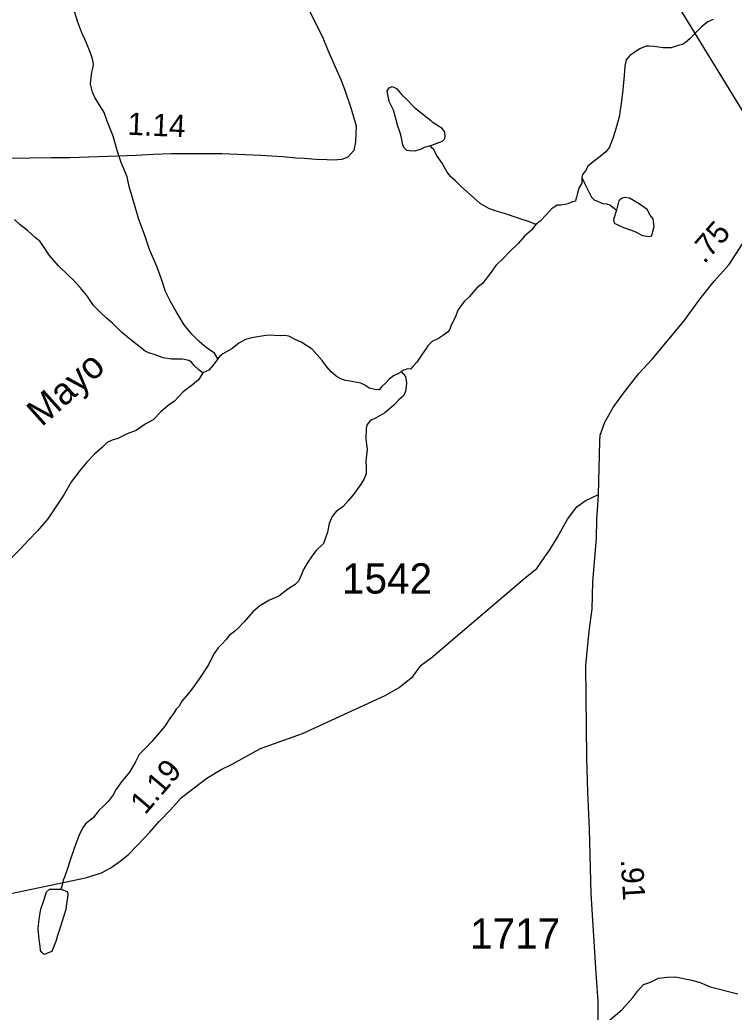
# Model space of a CAD drawing. Extents: x 1950930 to 2061844, y 904556 to 1017002.
# Drawn here: x 2027382 to 2031390, y 955262 to 960832 of the extents above; entities that cross this region are included whole.
import ezdxf

# ---------------------------------------------------------------- set-up
doc = ezdxf.new("R2010")
doc.units = 0
for name, color, linetype in [('Exist Hydrographic Creek Single Shore', 7, 'Continuous'), ('Exist Hydrographic Creek Single Shore Label', 7, 'Continuous'), ('Exist Hydrographic Misc Water Feature', 7, 'Continuous'), ('Exist Road Primary US Structure Standard Bridge CELL', 7, 'Continuous'), ('Exist Road Secondary Type 51 Attributed', 7, 'Continuous'), ('Exist Road Secondary Type 51 Number Label', 7, 'Continuous'), ('Exist Utilities Electrical Transmission Line', 7, 'Continuous')]:
    doc.layers.add(name, color=color, linetype=linetype)

msp = doc.modelspace()

# ---------------------------------------------------------------- linework, layer by layer
at = {"layer": 'Exist Hydrographic Creek Single Shore'}
for points in [[(2031273, 960833.2), (2031242.9, 960821.4), (2031206.9, 960793.2), (2031169, 960755.3), (2031141.2, 960725), (2031117.1, 960705.2), (2031101.1, 960693), (2031077, 960687.3), (2031037.1, 960675), (2030993.1, 960674.9), (2030941.1, 960682.9), (2030913.2, 960683.1), (2030897.1, 960683.2), (2030865, 960671), (2030847.1, 960658.9), (2030827.1, 960646.9), (2030805.1, 960630.9), (2030785.3, 960607), (2030777.3, 960571.1), (2030773.3, 960519), (2030765.4, 960438.8), (2030757.2, 960362.8), (2030745.5, 960286.9), (2030727.3, 960219), (2030711.3, 960170.8), (2030695.3, 960128.8), (2030691.4, 960116.7), (2030669.6, 960090.9), (2030639.5, 960065), (2030607.5, 960040.7), (2030571.5, 960012.9), (2030555.5, 959984.7), (2030539.6, 959962.7), (2030535.6, 959946.7)], [(2030535.6, 959946.7), (2030535.6, 959914.9), (2030519.6, 959886.6), (2030511.5, 959858.9), (2030505.5, 959836.7), (2030501.6, 959824.7), (2030499.8, 959814.8), (2030483.6, 959810.6), (2030457.7, 959798.7), (2030441.6, 959794.7), (2030417.5, 959790.6), (2030397.5, 959790.7), (2030389.6, 959786.6), (2030365.6, 959770.7), (2030337.7, 959738.8), (2030301.8, 959702.5), (2030277.8, 959682.6)], [(2030277.8, 959682.6), (2030253.8, 959650.6), (2030213.8, 959616.7), (2030177.8, 959576.4), (2030129.9, 959530.4), (2030093.7, 959492.5), (2030053.8, 959452.3), (2030021.7, 959408.3), (2029977.9, 959352.4), (2029947.9, 959328.5), (2029903.8, 959276.2), (2029878, 959252.5), (2029863.9, 959236.3), (2029839.9, 959202.4), (2029826, 959164.3), (2029816.1, 959144.1), (2029800, 959112.3), (2029796, 959094.3), (2029782.2, 959078.2), (2029760.2, 959062.3), (2029732.2, 959042.2), (2029696.1, 959026.2), (2029672, 959002.1), (2029662.2, 958986.2), (2029636.2, 958950.3), (2029610, 958910.2), (2029588.2, 958886), (2029574.1, 958870.2), (2029558.1, 958872.2), (2029538.3, 958866), (2029534.3, 958866.1), (2029522.3, 958858.2)], [(2029522.3, 958858.2), (2029514.3, 958850.1), (2029478.2, 958834.1), (2029454.1, 958814), (2029436.3, 958794), (2029414.3, 958774.1), (2029398.1, 958754.1), (2029374.2, 958755.9), (2029342.2, 958764.1), (2029322.2, 958779.9), (2029296.2, 958792), (2029234.1, 958803.7), (2029210.2, 958807.8), (2029186.4, 958813.9), (2029158.2, 958831.9), (2029130.1, 958855.8), (2029104.1, 958883.9), (2029078.3, 958919.9), (2029050.1, 958951.6), (2029022.2, 958983.7), (2028964.2, 959019.7), (2028923.9, 959039.6), (2028892.1, 959055.7), (2028867.9, 959059.8), (2028843.9, 959057.6), (2028780, 959061.6), (2028752, 959057.6), (2028703.9, 959049.7), (2028676, 959045.7), (2028647.9, 959037.4), (2028612, 959017.5), (2028572, 958985.5), (2028522.2, 958957.3), (2028502.2, 958941.3), (2028494, 958929.4)], [(2028410, 958849.4), (2028384.3, 958811.5), (2028350.2, 958783.3), (2028298.2, 958743.4), (2028250.2, 958691.2), (2028214.3, 958667.4), (2028174.1, 958631.1), (2028130.2, 958587.1), (2028086.4, 958563), (2028034.5, 958527), (2027984.5, 958507.1), (2027932.4, 958480.9), (2027900.4, 958473), (2027872.3, 958459.2), (2027846.5, 958433.1), (2027800.3, 958393.1), (2027758.4, 958349), (2027720.4, 958304.8), (2027672.5, 958240.8), (2027628.6, 958164.9), (2027592.6, 958108.9), (2027538.5, 958030.9), (2027480.6, 957962.9), (2027430.7, 957910.8), (2027386.7, 957862.8), (2027330.7, 957806.5)], [(2030150.1, 954537.9), (2030198.3, 954584.2), (2030264.1, 954654), (2030310.1, 954720), (2030362.2, 954810.2), (2030394, 954904.3), (2030450, 954994.1), (2030518.2, 955052.4), (2030597.9, 955132.5), (2030687.9, 955212.3), (2030762, 955276.4), (2030821.9, 955344.4), (2030849.8, 955380.6), (2030881.8, 955416.4), (2030921.8, 955430.6), (2030965.9, 955452.7), (2031013.9, 955458.6), (2031061.9, 955460.5), (2031153.7, 955440.6), (2031199.7, 955428.8), (2031256, 955404.7), (2031412, 955364.7)]]:
    msp.add_lwpolyline(points, dxfattribs=at)
at = {"layer": 'Exist Hydrographic Misc Water Feature'}
for points in [[(2028494, 958929.4), (2028474, 958961.3), (2028428.1, 958993.4), (2028388.1, 959025.4), (2028347.9, 959067.3), (2028304, 959119.4), (2028260, 959195.4), (2028228, 959251.2), (2028200, 959307.3), (2028177.7, 959375.3), (2028151.7, 959447.4), (2028109.7, 959543.1), (2028081.6, 959627.1), (2028049.5, 959711.1), (2028025.7, 959795.3), (2027995.6, 959895.3), (2027983.6, 959951), (2027951.5, 960031.1), (2027929.2, 960099.2), (2027905.3, 960179.1), (2027873.2, 960263.1), (2027855.2, 960311.1), (2027803.1, 960395.2), (2027789.3, 960425), (2027779.1, 960471.2), (2027783.1, 960507.2), (2027787.1, 960538.9), (2027791.1, 960561.2), (2027795.2, 960581.1), (2027791.1, 960605.1), (2027783.2, 960635.2), (2027765, 960679.2), (2027746.9, 960723.2), (2027730.9, 960759), (2027706.9, 960819.2), (2027686.9, 960884.9)], [(2029687.4, 960124.1), (2029651.4, 960114.3), (2029633.5, 960106.2), (2029599.5, 960094.1), (2029567.4, 960096.1), (2029553.3, 960098.3), (2029539.5, 960114), (2029531.3, 960130.3), (2029523.3, 960170.2), (2029517.3, 960198.2), (2029499.3, 960246.1), (2029499.3, 960250.1), (2029479.2, 960324), (2029455.3, 960374.1), (2029443.1, 960434), (2029455.3, 960450.2), (2029463.2, 960454), (2029471.2, 960458.1), (2029495.2, 960446.1), (2029507.1, 960434), (2029525.3, 960410), (2029551.4, 960386.2), (2029595.1, 960342.3), (2029643.2, 960302.2), (2029687.4, 960268.2), (2029695.5, 960260.1), (2029747.3, 960228.2), (2029765.4, 960200.3), (2029767.5, 960172.3), (2029763.3, 960160.3), (2029751.2, 960148.4), (2029687.4, 960124.1)], [(2030277.8, 959682.6), (2030241.7, 959698.5), (2030183.7, 959716.4), (2030101.5, 959744.3), (2030049.7, 959760.5), (2030013.5, 959772.4), (2029965.5, 959800.3), (2029929.4, 959832.3), (2029859.6, 959896.4), (2029827.4, 959928.2), (2029799.4, 959952.4), (2029779.5, 959976.1), (2029751.3, 960026.3), (2029719.5, 960072.2), (2029705.4, 960104.4), (2029695.4, 960112.1), (2029687.4, 960124.1)], [(2030535.6, 959946.7), (2030551.7, 959914.8), (2030567.7, 959880.7), (2030589.5, 959836.9), (2030605.5, 959820.9), (2030627.7, 959812.9), (2030653.7, 959800.8), (2030673.7, 959798.8), (2030693.6, 959792.8), (2030701.6, 959786.7), (2030717.8, 959774.9), (2030721.7, 959770.9), (2030729.7, 959762.8)], [(2030729.7, 959762.8), (2030713.5, 959711), (2030717.7, 959690.9), (2030733.6, 959683), (2030769.7, 959666.8), (2030817.6, 959648.8), (2030833.9, 959642.9), (2030875.7, 959621), (2030913.7, 959614.9), (2030927.9, 959618.9), (2030933.6, 959643.1), (2030941.8, 959671.1), (2030937.7, 959699.1), (2030935.8, 959714.9), (2030925.5, 959726.9), (2030919.8, 959734.9), (2030901.7, 959767.1), (2030857.8, 959798.9), (2030803.6, 959830.9), (2030775.5, 959835.1), (2030761.6, 959830.8), (2030753.6, 959823), (2030743.6, 959815), (2030729.7, 959762.8)], [(2028410, 958849.4), (2028386.1, 958867.3), (2028360, 958891.4), (2028346.3, 958909.4), (2028330.1, 958919.3), (2028294.1, 958927.3), (2028234.1, 958927.2), (2028186, 958935.1), (2028142, 958951.1), (2028106.2, 958963.3), (2028086, 958971.3), (2027995.9, 959043.1), (2027952.1, 959079.1), (2027903.8, 959127), (2027868, 959157), (2027832, 959193.1), (2027796, 959229), (2027757.8, 959284.9), (2027720, 959329), (2027681.8, 959372.8), (2027655.8, 959397), (2027599.8, 959451), (2027547.8, 959508.8), (2027511.6, 959564.7), (2027493.7, 959588.7), (2027469.8, 959608.9), (2027425.7, 959648.9), (2027383.7, 959680.9), (2027351.5, 959710.8)], [(2028494, 958929.4), (2028468, 958893.5), (2028442.2, 958865.5), (2028410, 958849.4)], [(2029522.3, 958858.2), (2029546.4, 958830.1), (2029552.2, 958794.2), (2029550.1, 958774.2), (2029546.3, 958746.1), (2029534.3, 958722), (2029508.2, 958698), (2029482.3, 958670), (2029454.3, 958645.9), (2029430.2, 958626.1), (2029404.3, 958609.9), (2029378.4, 958596), (2029354.2, 958584), (2029346.2, 958579.9), (2029330.4, 958559.9), (2029326.4, 958539.9), (2029324.5, 958479.9), (2029330.5, 958420.1), (2029324.5, 958355.9), (2029326.4, 958320.1), (2029324.7, 958284), (2029312.5, 958251.8), (2029292.5, 958220), (2029260.8, 958175.7), (2029224.7, 958131.8), (2029196.5, 958099.9), (2029156.5, 958071.9), (2029134.6, 958043.8), (2029118.7, 958003.8), (2029108.8, 957955.7), (2029086.8, 957891.9), (2029042.7, 957851.8), (2029022.8, 957823.6), (2028995, 957781.5), (2028974.9, 957745.5), (2028962.8, 957717.5), (2028945, 957681.8), (2028926.9, 957661.5), (2028886.9, 957635.8), (2028834.9, 957597.5), (2028782.9, 957573.6), (2028729.1, 957541.6), (2028689.1, 957509.6), (2028641, 957453.5), (2028605.1, 957415.5), (2028587, 957397.5), (2028557, 957375.5), (2028541.1, 957355.5), (2028513, 957325.5), (2028495.2, 957307.5), (2028473.2, 957275.5), (2028457.2, 957247.3), (2028443.1, 957215.4), (2028429.2, 957195.3), (2028401.1, 957151.3), (2028385.1, 957127.3), (2028347.3, 957075.3), (2028327.4, 957049.1), (2028291.4, 957007.2), (2028275.4, 956979.3), (2028259.3, 956963.2), (2028247.4, 956943.1), (2028223.4, 956909.2), (2028195.3, 956867.1), (2028165.4, 956831.3), (2028123.3, 956781), (2028085.4, 956741), (2028051.6, 956708.9), (2028031.3, 956667), (2027997.7, 956609), (2027951.5, 956552.8), (2027921.7, 956508.8), (2027905.7, 956480.9), (2027877.8, 956445.1), (2027853.6, 956419), (2027825.8, 956393), (2027793.8, 956353), (2027749.8, 956318.8), (2027733.9, 956294.8), (2027713.9, 956250.9), (2027689.9, 956186.8), (2027663.7, 956108.9), (2027648, 956062.6), (2027632, 956018.6), (2027626.1, 956002.7), (2027619.9, 955974.6), (2027611.9, 955952.8)], [(2027611.9, 955952.8), (2027627.9, 955946.8), (2027636, 955942.7), (2027648.1, 955938.9), (2027652.1, 955928.6), (2027649.9, 955902.7), (2027644, 955870.7), (2027640.1, 955838.6), (2027628, 955796.9), (2027608.1, 955736.6), (2027594.1, 955692.6), (2027586.3, 955664.8), (2027562.3, 955602.6), (2027518.3, 955584.5), (2027506.1, 955596.6), (2027498.1, 955608.6), (2027496, 955632.6), (2027490.2, 955668.8), (2027484.2, 955728.6), (2027488, 955766.6), (2027492.2, 955796.7), (2027500, 955840.5), (2027516.1, 955888.8), (2027531.8, 955936.7), (2027547.9, 955952.8), (2027611.9, 955952.8)]]:
    msp.add_lwpolyline(points, dxfattribs=at)
at = {"layer": 'Exist Road Secondary Type 51 Attributed'}
for points in [[(2028993.2, 960912.2), (2029043.1, 960809.5), (2029078.7, 960740.6), (2029110, 960662.3), (2029151.5, 960567.7), (2029183.6, 960497.6), (2029203.7, 960441.7), (2029239.8, 960337.4), (2029269.3, 960236.8), (2029265.4, 960146.8), (2029255.6, 960098.9), (2029223.4, 960060.7), (2029188.7, 960047.5), (2029139.8, 960043.6), (2029105.6, 960045.6), (2029043.1, 960047.5), (2028977.6, 960053.4), (2028930.2, 960055.5), (2028857.7, 960063.4), (2028733.7, 960069.5), (2028514.8, 960079.3), (2028231.6, 960079), (2028131.7, 960075.1), (2028035.6, 960070.9), (2027663.6, 960056.8), (2027559.6, 960056.6), (2027319.6, 960052.6)], [(2030628.6, 958167.7), (2030635.9, 958464.6), (2030637.9, 958499.8), (2030664.8, 958572.7), (2030710.7, 958654.8), (2030763.5, 958728.2), (2030855.4, 958847.5), (2030930.7, 958926.6), (2031006.6, 959018.7), (2031107.5, 959140), (2031197.4, 959263.3), (2031278.3, 959364.7), (2031362.3, 959458.8), (2031437.9, 959575.3), (2031518.5, 959683.4), (2031699.3, 959890), (2031718.4, 959911.8), (2031738.3, 959939.9)], [(2027141.9, 955888.6), (2027749.8, 956015.2), (2027839.7, 956043.5), (2027889.6, 956069.9), (2027937.5, 956103.2), (2027989.3, 956145.3), (2028040.6, 956196.6), (2028111.9, 956271.9), (2028163.7, 956332.6), (2028226.8, 956396.7), (2028290.3, 956466.1), (2028359.7, 956520.9), (2028431, 956575.7), (2028512.6, 956623.1), (2028573.2, 956654.4), (2028645.6, 956693.5), (2028733.5, 956742.5), (2028969.1, 956825.6), (2029432.3, 957038.8), (2029510.5, 957083.8), (2029586.8, 957146.5), (2029633.5, 957209.7), (2029697.2, 957257), (2029764.4, 957314.3), (2030116.4, 957613.9), (2030220.3, 957702), (2030283.6, 957752), (2030328.7, 957817.1), (2030356.8, 957857.1), (2030398.9, 957928), (2030454.6, 958028.8), (2030507.4, 958097.3), (2030554.3, 958132.5), (2030628.6, 958167.7)], [(2030569.4, 953360.3), (2030598.7, 954238.9), (2030613, 954644.6), (2030628.8, 954996.2), (2030628.1, 955234.8), (2030626.6, 955323.7), (2030616, 955480.3), (2030588.3, 955926), (2030578.1, 956290.2), (2030570, 956496.2), (2030564, 956690.2), (2030557.5, 957208.3), (2030577.8, 957400.8), (2030593.4, 957524), (2030597.3, 957676.6), (2030618.8, 957921.2), (2030620.8, 958026.8), (2030624.7, 958107), (2030628.6, 958167.7)]]:
    msp.add_lwpolyline(points, dxfattribs=at)
at = {"layer": 'Exist Utilities Electrical Transmission Line'}
msp.add_line((2030330.5, 962128.4), (2031699.3, 959890), dxfattribs=at)

# ---------------------------------------------------------------- texts
at = {"layer": 'Exist Hydrographic Creek Single Shore Label'}
msp.add_text('Mayo', height=150, rotation=41.8361, dxfattribs=at).set_placement((2027505.1, 958543.4))
msp.add_text('Mayo', height=150, rotation=41.8361, dxfattribs=at).set_placement((2027505.1, 958543.4))
msp.add_text('Mayo', height=150, rotation=41.8361, dxfattribs=at).set_placement((2027505.1, 958543.4))
at = {"layer": 'Exist Road Primary US Structure Standard Bridge CELL'}
for s, rotation, p in [('1.14', 357.4417, (2027984.6, 960187.1)), ('.75', 48.8126, (2031223.8, 959457.9)), ('1.19', 49.4997, (2028085.7, 956365.4)), ('.91', 273.555, (2030753.7, 956117.6))]:
    msp.add_text(s, height=125, rotation=rotation, dxfattribs=at).set_placement(p)
at = {"layer": 'Exist Road Secondary Type 51 Number Label'}
for s, p in [('1542', (2029189.7, 957611.4)), ('1717', (2029908.6, 955618))]:
    msp.add_text(s, height=170, dxfattribs=at).set_placement(p)

doc.saveas('drawing.dxf')
